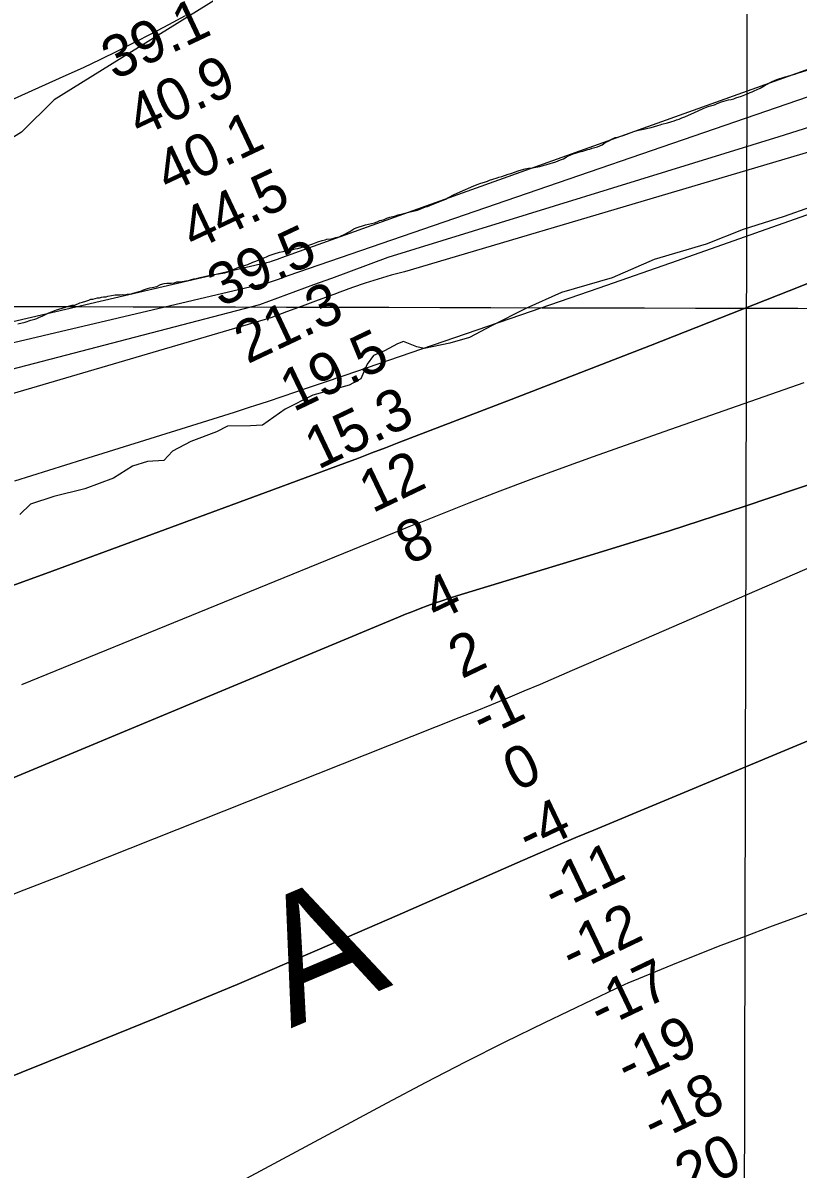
# Model space of a CAD drawing. Extents: x 3177385 to 3215275, y 903885 to 929304.
# Drawn here: x 3196130 to 3197368, y 913987 to 915815 of the extents above; entities that cross this region are included whole.
import ezdxf

# ---------------------------------------------------------------- set-up
doc = ezdxf.new("R2010")
doc.units = 0
for name, color, linetype in [('V-GRID-MAJR', 7, 'Continuous'), ('V-RIVR-EDGE', 7, 'Continuous'), ('V-RIVR-IDEN', 7, 'Continuous'), ('V-RIVR-RANG', 7, 'Continuous'), ('V-SITE-VEGE', 7, 'Continuous'), ('V-TOPO-DPTH', 7, 'Continuous'), ('V-TOPO-MAJR', 7, 'Continuous'), ('V-TOPO-MINR', 7, 'Continuous'), ('V-TOPO-WATR', 7, 'Continuous'), ('V-WETL-SWMP', 7, 'Continuous')]:
    doc.layers.add(name, color=color, linetype=linetype)

msp = doc.modelspace()

# ---------------------------------------------------------------- linework, layer by layer
at = {"layer": 'V-GRID-MAJR'}
for points in [[(3197271.3170000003, 909300.625), (3197285.419, 915360.088), (3197299.528, 921423.0160000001), (3197313.6380000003, 927485.992), (3197313.646, 927489.408)], [(3181620.222, 915399.962), (3186841.952, 915385.911), (3192063.685, 915372.62), (3197285.419, 915360.088), (3202507.1550000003, 915348.316), (3207728.893, 915337.304), (3212950.632, 915327.051), (3212950.633, 915327.051)]]:
    msp.add_spline(points, degree=3, dxfattribs=at)
at = {"layer": 'V-RIVR-EDGE'}
for points in [[(3197387.107552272, 915520.9394182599), (3197345.5025974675, 915506.262326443), (3197279.865493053, 915485.6402968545), (3197220.6877330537, 915462.231050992), (3197137.9511153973, 915437.4944373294), (3197070.9078400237, 915408.5621522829), (3196990.0221334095, 915385.2065839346), (3196933.148019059, 915359.4822716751)], [(3196933.148019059, 915359.4822716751), (3196878.1168212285, 915331.9059062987), (3196842.9689266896, 915313.5178557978), (3196811.5388432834, 915304.3580927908), (3196770.87247786, 915295.6830424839), (3196758.8706789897, 915298.4839636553), (3196737.645160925, 915306.8501807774), (3196728.398600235, 915303.1780526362), (3196707.586986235, 915292.1445370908), (3196690.01646519, 915284.3361254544), (3196679.8221785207, 915270.9669861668), (3196669.602766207, 915247.4366803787), (3196651.1027923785, 915237.3211968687), (3196593.3289191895, 915221.2984640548), (3196548.9344639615, 915199.2382854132), (3196512.844553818, 915173.4625797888), (3196493.443679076, 915172.5868045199), (3196456.953569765, 915171.7532860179), (3196439.3796224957, 915162.5592607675), (3196398.235396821, 915147.4191556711), (3196369.0986803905, 915131.7874854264), (3196355.2059978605, 915117.041869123), (3196329.336642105, 915115.258340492), (3196305.301066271, 915107.9277891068), (3196275.232612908, 915089.0653045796), (3196229.465106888, 915072.0891354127), (3196180.01405198, 915059.7408148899), (3196142.5716483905, 915047.3628004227), (3196125.4412991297, 915030.7776938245)]]:
    msp.add_lwpolyline(points, dxfattribs=at)
at = {"layer": 'V-SITE-VEGE'}
for points in [[(3197054.770000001, 915620.6219999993), (3197059.8570000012, 915624.1199999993), (3197063.353000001, 915625.7089999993), (3197066.849000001, 915627.6179999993), (3197069.710000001, 915629.5239999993), (3197072.571000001, 915630.4789999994), (3197075.430000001, 915632.0659999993), (3197079.883000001, 915633.0219999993), (3197090.055000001, 915636.2009999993), (3197092.916000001, 915637.1549999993), (3197094.188000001, 915637.7899999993), (3197105.630000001, 915641.6049999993), (3197112.942000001, 915643.8319999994), (3197123.431000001, 915646.0579999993), (3197127.882000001, 915647.3299999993), (3197132.969000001, 915648.2839999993), (3197143.459000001, 915651.4649999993), (3197147.272000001, 915652.4189999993), (3197150.131000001, 915653.3709999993), (3197159.034000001, 915655.5969999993), (3197169.524000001, 915658.7779999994), (3197173.337000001, 915660.3649999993), (3197177.789000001, 915661.6389999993), (3197181.920000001, 915663.5459999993), (3197187.007000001, 915665.4539999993), (3197192.410000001, 915667.9959999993), (3197200.993000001, 915671.4939999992), (3197216.251000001, 915678.4899999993), (3197224.197000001, 915681.6679999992), (3197227.695000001, 915682.9419999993), (3197234.052000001, 915684.5289999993), (3197237.548000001, 915685.8009999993), (3197241.046000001, 915687.3929999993), (3197245.179000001, 915688.9819999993), (3197256.621000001, 915692.1599999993), (3197260.754000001, 915692.7969999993), (3197264.887000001, 915694.0689999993), (3197268.065000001, 915695.3409999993), (3197277.283000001, 915698.2019999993), (3197282.371000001, 915700.1109999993), (3197287.773000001, 915702.3349999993), (3197291.2690000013, 915704.2439999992), (3197294.130000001, 915705.1979999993), (3197297.311000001, 915706.7869999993), (3197306.846000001, 915710.9199999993), (3197313.5190000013, 915714.4179999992), (3197322.739000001, 915720.1379999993), (3197325.917000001, 915721.7289999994), (3197333.865000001, 915724.9099999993), (3197346.899000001, 915729.0449999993), (3197351.030000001, 915729.9949999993), (3197356.752000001, 915731.5859999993), (3197362.159000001, 915733.4929999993), (3197366.6070000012, 915734.7649999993), (3197387.265000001, 915741.4409999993)], [(3196427.283000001, 915412.3629999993), (3196434.595000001, 915413.9539999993), (3196442.541000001, 915414.9059999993), (3196446.041000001, 915415.5429999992), (3196449.535000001, 915415.8629999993), (3196452.713000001, 915416.4969999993), (3196456.211000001, 915417.4519999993), (3196459.072000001, 915418.7239999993), (3196462.568000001, 915419.9949999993), (3196471.152000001, 915424.1259999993), (3196474.967000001, 915425.3999999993), (3196478.143000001, 915426.6719999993), (3196485.455000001, 915428.8959999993), (3196489.588000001, 915429.8499999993), (3196497.216000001, 915433.3479999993), (3196502.304000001, 915434.9379999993), (3196512.474000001, 915439.0729999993), (3196516.289000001, 915440.9789999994), (3196519.468000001, 915441.9339999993), (3196523.601000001, 915443.8379999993), (3196531.547000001, 915446.7029999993), (3196540.130000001, 915449.5669999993), (3196545.850000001, 915450.5209999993), (3196551.255000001, 915451.7909999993), (3196558.886000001, 915453.0619999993), (3196564.923000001, 915454.6519999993), (3196569.376000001, 915455.2889999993), (3196586.8570000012, 915460.3759999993), (3196593.214000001, 915462.5999999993), (3196601.163000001, 915465.7809999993), (3196608.155000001, 915468.0069999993), (3196612.6070000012, 915468.9589999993), (3196615.468000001, 915469.9129999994), (3196622.460000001, 915470.8679999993), (3196626.910000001, 915471.8219999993), (3196629.771000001, 915472.7769999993), (3196635.176000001, 915474.0459999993), (3196639.305000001, 915475.9549999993), (3196642.168000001, 915476.9089999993), (3196652.023000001, 915482.3139999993), (3196658.697000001, 915486.4469999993), (3196662.193000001, 915488.0359999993), (3196677.133000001, 915492.8059999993), (3196686.988000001, 915495.3499999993), (3196691.756000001, 915496.3039999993), (3196695.889000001, 915497.8929999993), (3196700.020000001, 915499.8019999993), (3196703.200000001, 915500.4369999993), (3196707.016000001, 915501.7089999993), (3196711.466000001, 915503.6149999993), (3196715.914000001, 915505.2069999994), (3196724.817000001, 915507.4329999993), (3196729.585000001, 915509.0219999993), (3196738.168000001, 915511.2479999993), (3196748.338000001, 915513.4739999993), (3196760.100000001, 915516.3349999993), (3196773.133000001, 915521.4229999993), (3196775.994000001, 915522.3749999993), (3196783.623000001, 915525.5559999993), (3196798.246000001, 915531.2799999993), (3196801.1070000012, 915532.2319999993), (3196805.238000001, 915534.1409999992), (3196809.0530000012, 915536.3669999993), (3196811.914000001, 915537.6369999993), (3196815.728000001, 915539.8629999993), (3196818.906000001, 915541.1349999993), (3196828.444000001, 915545.5849999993), (3196850.058000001, 915555.1249999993), (3196856.735000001, 915557.6659999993), (3196859.596000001, 915558.9399999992), (3196868.494000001, 915561.8009999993), (3196871.992000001, 915562.7529999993), (3196875.171000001, 915564.0249999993), (3196880.575000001, 915565.6159999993), (3196887.250000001, 915567.8429999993), (3196890.111000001, 915569.1119999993), (3196894.561000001, 915570.0669999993), (3196904.734000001, 915573.5649999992), (3196909.184000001, 915574.8369999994), (3196922.2150000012, 915579.6059999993), (3196932.070000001, 915582.4669999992), (3196937.473000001, 915583.4219999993), (3196943.195000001, 915583.7389999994), (3196955.276000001, 915585.9649999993), (3196959.0900000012, 915586.9199999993), (3196962.268000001, 915588.1919999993), (3196966.718000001, 915589.1459999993), (3196980.706000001, 915593.5959999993), (3196988.335000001, 915596.7769999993), (3196993.103000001, 915598.3659999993), (3196997.5530000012, 915600.9099999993), (3197001.369000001, 915602.8159999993), (3197008.680000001, 915605.9969999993), (3197014.083000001, 915607.9039999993), (3197018.533000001, 915609.1749999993), (3197023.937000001, 915610.4449999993), (3197032.201000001, 915612.9929999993), (3197035.380000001, 915613.6279999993), (3197038.878000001, 915615.2169999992), (3197047.459000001, 915617.4429999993), (3197054.770000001, 915620.6219999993)], [(3196122.4650000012, 915335.0259999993), (3196134.081000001, 915337.6269999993), (3196143.158000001, 915340.8459999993), (3196149.282000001, 915342.3579999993), (3196152.448000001, 915343.4309999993), (3196157.089000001, 915345.7819999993), (3196161.310000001, 915347.2849999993), (3196165.318000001, 915349.2079999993), (3196171.855000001, 915352.6269999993), (3196175.867000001, 915354.1279999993), (3196178.605000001, 915355.4119999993), (3196184.094000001, 915357.3429999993), (3196187.684000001, 915358.4179999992), (3196198.237000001, 915361.8589999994), (3196201.194000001, 915362.7189999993), (3196209.219000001, 915364.6649999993), (3196213.351000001, 915364.6649999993), (3196221.298000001, 915368.4799999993), (3196225.750000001, 915369.4339999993), (3196230.835000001, 915371.0239999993), (3196235.920000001, 915372.9319999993), (3196238.781000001, 915374.2039999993), (3196241.960000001, 915374.5219999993), (3196249.271000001, 915376.4299999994), (3196252.450000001, 915376.7479999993), (3196255.628000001, 915377.3849999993), (3196259.126000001, 915378.3369999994), (3196263.257000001, 915378.3369999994), (3196266.118000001, 915379.2909999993), (3196277.880000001, 915381.1999999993), (3196282.330000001, 915381.5179999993), (3196285.511000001, 915381.5179999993), (3196289.324000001, 915381.8369999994), (3196292.502000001, 915381.5199999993), (3196296.635000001, 915382.1549999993), (3196302.992000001, 915382.7919999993), (3196306.490000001, 915383.7459999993), (3196314.437000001, 915386.2889999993), (3196319.524000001, 915387.5609999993), (3196323.020000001, 915389.4679999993), (3196329.377000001, 915391.3769999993), (3196332.875000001, 915392.3289999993), (3196336.686000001, 915392.9639999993), (3196343.9990000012, 915394.5549999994), (3196350.039000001, 915397.7359999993), (3196356.079000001, 915399.6419999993), (3196360.211000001, 915399.9619999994), (3196367.205000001, 915399.9619999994), (3196372.610000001, 915400.6009999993), (3196376.106000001, 915401.8689999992), (3196382.145000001, 915402.1879999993), (3196390.729000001, 915403.7769999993), (3196394.859000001, 915404.0969999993), (3196399.627000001, 915405.6859999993), (3196403.443000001, 915406.6399999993), (3196407.256000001, 915407.2749999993), (3196413.298000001, 915408.8669999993), (3196420.289000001, 915410.4559999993), (3196427.283000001, 915412.3629999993)]]:
    msp.add_lwpolyline(points, dxfattribs=at)
at = {"layer": 'V-TOPO-DPTH'}
for points in [[(3197608.889729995, 915675.1253427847), (3196739.20963079, 915418.2624344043), (3196718.30511416, 915412.5376821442), (3196697.5360014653, 915406.3473999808), (3196676.87504357, 915399.8281472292), (3196656.3763178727, 915392.8154385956), (3196635.985746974, 915385.4737593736), (3196626.495976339, 915381.9278373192), (3196601.4365561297, 915372.5801042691), (3196576.3702184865, 915363.2509893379), (3196551.293504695, 915353.9498015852), (3196526.2098734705, 915344.6672319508), (3195636.5753218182, 915083.4209984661), (3195626.6842784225, 915080.907133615), (3195530.5854590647, 915053.0115609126), (3195516.215784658, 915048.7667907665), (3195501.8737764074, 915044.4320184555), (3195487.573267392, 915039.9622428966), (3195473.300424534, 915035.4024651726), (3194569.5147533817, 914789.585222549)], [(3197678.3467079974, 915516.860765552), (3197353.2653252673, 915387.7548485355), (3197242.557586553, 915343.9981400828), (3197131.75475655, 915300.4847491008), (3197020.809289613, 915257.3363343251), (3196909.7687313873, 915214.4312370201), (3196730.641495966, 915145.5566741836), (3196709.0786438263, 915137.3099860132), (3196687.4963371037, 915129.1148096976), (3196665.884848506, 915120.9969011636), (3196644.253905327, 915112.9305044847), (3196517.4822302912, 915065.9142116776), (3196432.423415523, 915034.4529671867), (3196347.3280107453, 915003.0912733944), (3196262.1777209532, 914971.8789056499), (3196176.990841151, 914940.7660886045), (3195641.58, 914745.75), (3195190.7389304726, 914601.7920965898), (3195109.9526626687, 914576.310802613), (3195029.04937177, 914551.2114811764), (3194947.970546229, 914526.6851185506), (3194866.7746975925, 914502.5407284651)], [(3194866.7746975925, 914502.5407284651), (3194947.970546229, 914526.6851185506), (3195029.04937177, 914551.2114811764), (3195109.9526626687, 914576.310802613), (3195190.7389304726, 914601.7920965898), (3195641.58, 914745.75), (3196176.990841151, 914940.7660886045), (3196262.1777209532, 914971.8789056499), (3196347.3280107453, 915003.0912733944), (3196432.423415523, 915034.4529671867), (3196517.4822302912, 915065.9142116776), (3196644.253905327, 915112.9305044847), (3196665.884848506, 915120.9969011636), (3196687.4963371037, 915129.1148096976), (3196709.0786438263, 915137.3099860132), (3196730.641495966, 915145.5566741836), (3196909.7687313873, 915214.4312370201), (3197020.809289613, 915257.3363343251), (3197131.75475655, 915300.4847491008), (3197242.557586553, 915343.9981400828), (3197353.2653252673, 915387.7548485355), (3197678.3467079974, 915516.860765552)], [(3197402.888802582, 915084.6786043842), (3197282.9569813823, 915044.0318663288), (3197162.4376802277, 915005.1616064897), (3197041.526725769, 914967.4756654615), (3196822.843798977, 914901.0844984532), (3196811.0149995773, 914897.379844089), (3196799.232274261, 914893.5379739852), (3196787.5186600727, 914889.4902802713), (3196775.851119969, 914885.3053708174), (3196764.2464210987, 914880.9454565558), (3196752.6793901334, 914876.4895504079), (3196741.1688610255, 914871.8896564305), (3196729.695999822, 914867.1937705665), (3195777.5949083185, 914470.541356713)], [(3195777.5949083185, 914470.541356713), (3196729.695999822, 914867.1937705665), (3196741.1688610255, 914871.8896564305), (3196752.6793901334, 914876.4895504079), (3196764.2464210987, 914880.9454565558), (3196775.851119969, 914885.3053708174), (3196787.5186600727, 914889.4902802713), (3196799.232274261, 914893.5379739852), (3196811.0149995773, 914897.379844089), (3196822.843798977, 914901.0844984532), (3197041.526725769, 914967.4756654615), (3197162.4376802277, 915005.1616064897), (3197282.9569813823, 915044.0318663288), (3197402.888802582, 915084.6786043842)], [(3195627.2290015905, 913980.8548042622), (3195676.767243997, 913993.4288968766), (3195726.192455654, 914006.4220756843), (3195775.4481211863, 914020.0438837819), (3195824.5907559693, 914034.0847780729), (3195914.9989286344, 914060.5400634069), (3195935.566238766, 914066.8798315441), (3195955.9994547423, 914073.6080162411), (3195976.2315294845, 914080.9188257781), (3195996.32951007, 914088.6180518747), (3196214.76040921, 914175.90526666), (3196343.6975243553, 914228.1967758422), (3196472.267324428, 914281.363818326), (3196600.286151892, 914335.8441607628), (3196727.9376642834, 914391.2000365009), (3196927.5293723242, 914478.9690907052), (3196955.900347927, 914491.3450332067), (3196984.3193475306, 914503.60877792), (3197012.810383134, 914515.7042259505), (3197041.3494427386, 914527.6874761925), (3197477.666219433, 914709.3763715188)], [(3195627.2290015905, 913980.8548042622), (3195676.767243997, 913993.4288968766), (3195726.192455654, 914006.4220756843), (3195775.4481211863, 914020.0438837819), (3195824.5907559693, 914034.0847780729), (3195914.9989286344, 914060.5400634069), (3195935.566238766, 914066.8798315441), (3195955.9994547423, 914073.6080162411), (3195976.2315294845, 914080.9188257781), (3195996.32951007, 914088.6180518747), (3196214.76040921, 914175.90526666), (3196343.6975243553, 914228.1967758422), (3196472.267324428, 914281.363818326), (3196600.286151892, 914335.8441607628), (3196727.9376642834, 914391.2000365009), (3196927.5293723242, 914478.9690907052), (3196955.900347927, 914491.3450332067), (3196984.3193475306, 914503.60877792), (3197012.810383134, 914515.7042259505), (3197041.3494427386, 914527.6874761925), (3197477.666219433, 914709.3763715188)], [(3197490.9030620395, 914434.6388148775), (3197321.844853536, 914372.6833380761), (3197282.9051375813, 914358.1618956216), (3197244.0791092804, 914343.3474963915), (3197205.423612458, 914328.0936619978), (3197166.88180329, 914312.5468708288), (3197104.0441239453, 914286.7843997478), (3197097.033137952, 914283.8389503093), (3197090.057717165, 914280.8134085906), (3197083.1356441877, 914277.66772845), (3197076.2491364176, 914274.4419560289), (3196962.7035372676, 914220.0530905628), (3196899.2926675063, 914189.1360707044), (3196836.177326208, 914157.6370385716), (3196773.5052776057, 914125.2649880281), (3196711.1287574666, 914092.31092521), (3196168.960092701, 913801.0472621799)], [(3197490.9030620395, 914434.6388148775), (3197321.844853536, 914372.6833380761), (3197282.9051375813, 914358.1618956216), (3197244.0791092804, 914343.3474963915), (3197205.423612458, 914328.0936619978), (3197166.88180329, 914312.5468708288), (3197104.0441239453, 914286.7843997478), (3197097.033137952, 914283.8389503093), (3197090.057717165, 914280.8134085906), (3197083.1356441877, 914277.66772845), (3197076.2491364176, 914274.4419560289), (3196962.7035372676, 914220.0530905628), (3196899.2926675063, 914189.1360707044), (3196836.177326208, 914157.6370385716), (3196773.5052776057, 914125.2649880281), (3196711.1287574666, 914092.31092521), (3196168.960092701, 913801.0472621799)]]:
    msp.add_lwpolyline(points, dxfattribs=at)
at = {"layer": 'V-TOPO-MAJR'}
for points in [[(3194887.5542940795, 915197.0235207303), (3194963.546042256, 915218.220117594), (3195030.200315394, 915237.7227926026), (3195096.493466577, 915258.3370905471), (3195162.2449348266, 915280.6188228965), (3195227.635281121, 915304.0121781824), (3195329.5439677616, 915341.9284648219), (3195343.651052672, 915347.339073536), (3195357.681307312, 915352.9367715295), (3195371.5963165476, 915358.8151034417), (3195385.434495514, 915364.8805246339), (3196199.3903680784, 915731.4349162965), (3196227.066627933, 915744.1499316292), (3196254.6104789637, 915757.1403071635), (3196281.9557167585, 915770.5437230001), (3196309.1685457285, 915784.2224990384), (3196336.1996386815, 915798.2614696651), (3196363.1209284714, 915812.5051331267), (3196389.877513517, 915827.0558358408)], [(3197582.0284490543, 915811.7193750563), (3196543.0813145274, 915440.0902009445), (3196540.357822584, 915439.1141023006), (3196538.993865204, 915438.6322791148), (3196537.628802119, 915438.1535689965), (3196526.478386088, 915434.2646958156), (3196524.0995253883, 915433.4828916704), (3196521.70429659, 915432.7589988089), (3196519.284515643, 915432.1219728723), (3196516.8483665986, 915431.5428582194), (3196514.393283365, 915431.0482821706), (3196511.92939435, 915430.6082000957), (3196509.452296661, 915430.2498589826), (3195460.7451928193, 915186.2171580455)]]:
    msp.add_lwpolyline(points, dxfattribs=at)
at = {"layer": 'V-TOPO-MINR'}
for points in [[(3197598.3573481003, 915771.0381320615), (3196553.3965280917, 915411.6529133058), (3196537.7111569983, 915406.0208447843), (3196522.019320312, 915400.4067344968), (3195453.1357614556, 915148.7752258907), (3195426.9975814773, 915139.7989735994), (3195400.8364989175, 915130.8890010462), (3195264.079048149, 915084.6022457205), (3195169.4780532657, 915052.730653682), (3195074.8183802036, 915021.0351207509), (3194980.070689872, 914989.6036764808), (3194885.2643213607, 914958.3482913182)], [(3197608.889729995, 915675.1253427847), (3196739.20963079, 915418.2624344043), (3196718.30511416, 915412.5376821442), (3196697.5360014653, 915406.3473999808), (3196676.87504357, 915399.8281472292), (3196656.3763178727, 915392.8154385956), (3196635.985746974, 915385.4737593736), (3196626.495976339, 915381.9278373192), (3196601.4365561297, 915372.5801042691), (3196576.3702184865, 915363.2509893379), (3196551.293504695, 915353.9498015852), (3196526.2098734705, 915344.6672319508), (3195636.5753218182, 915083.4209984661), (3195626.6842784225, 915080.907133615), (3195530.5854590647, 915053.0115609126), (3195516.215784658, 915048.7667907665), (3195501.8737764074, 915044.4320184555), (3195487.573267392, 915039.9622428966), (3195473.300424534, 915035.4024651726), (3194569.5147533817, 914789.585222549)], [(3197385.667278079, 915648.6171350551), (3197336.6714450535, 915633.5717388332), (3196712.9852218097, 915440.9078894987), (3196622.7298130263, 915407.6270425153), (3196594.0306024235, 915397.0668131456), (3196565.3217833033, 915386.532825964), (3196536.5985514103, 915376.0382020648), (3196507.865711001, 915365.569820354), (3195491.2822561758, 915100.8556588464)], [(3197424.4256156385, 915523.8634842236), (3197299.616859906, 915479.6131390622), (3197174.7038313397, 915435.6608400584), (3197049.6343935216, 915392.155610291), (3196924.4606828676, 915348.9484266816), (3196644.3723959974, 915252.8284232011), (3196637.662093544, 915250.5282999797), (3196630.9506889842, 915248.2314008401), (3196624.237631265, 915245.9393378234), (3196617.5234714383, 915243.6504988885), (3196587.356248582, 915233.3787032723), (3196565.543657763, 915225.9983597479), (3196543.712410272, 915218.6739811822), (3196521.8531777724, 915211.4335500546), (3196499.9752886, 915204.2490838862), (3196492.973755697, 915201.9647491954), (3196467.5634730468, 915193.7354998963), (3196442.12967937, 915185.580126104), (3196416.660619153, 915177.5355655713), (3196391.1680479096, 915169.5648805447), (3196225.3489619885, 915118.1147330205), (3196117.0996498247, 915083.9547162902)], [(3197376.966449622, 915240.9795635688), (3197302.4227149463, 915214.939761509), (3197227.9156080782, 915188.7953415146), (3197153.4329197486, 915162.5811762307), (3197040.3247520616, 915122.6835362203), (3196990.5844495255, 915104.8418451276), (3196940.9742671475, 915086.6510132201), (3196891.559265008, 915067.9364700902), (3196842.274383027, 915048.8727861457), (3196764.7217505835, 915018.4024666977), (3196754.318830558, 915014.2919607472), (3196743.926617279, 915010.1547113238), (3196733.550464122, 915005.9773466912), (3196723.1850177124, 915001.7732385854), (3196128.0656971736, 914759.0598994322)], [(3197855.0216601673, 915149.4162785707), (3197032.9537879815, 914793.0886189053), (3197007.222738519, 914781.9750298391), (3196981.472611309, 914770.9059807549), (3196955.693867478, 914759.9037416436), (3196929.8960459, 914748.9460425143), (3196904.0470856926, 914738.1116516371), (3196878.1490241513, 914727.397117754), (3196852.177310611, 914716.8623693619), (3196826.1564957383, 914706.447477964), (3196190.031170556, 914454.391439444), (3196131.92502294, 914431.6048222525), (3196073.71381444, 914409.092747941)], [(3197402.888802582, 915084.6786043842), (3197282.9569813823, 915044.0318663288), (3197162.4376802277, 915005.1616064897), (3197041.526725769, 914967.4756654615), (3196822.843798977, 914901.0844984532), (3196811.0149995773, 914897.379844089), (3196799.232274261, 914893.5379739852), (3196787.5186600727, 914889.4902802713), (3196775.851119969, 914885.3053708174), (3196764.2464210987, 914880.9454565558), (3196752.6793901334, 914876.4895504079), (3196741.1688610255, 914871.8896564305), (3196729.695999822, 914867.1937705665), (3195777.5949083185, 914470.541356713)], [(3197477.666219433, 914709.3763715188), (3197041.3494427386, 914527.6874761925), (3197012.810383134, 914515.7042259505), (3196984.3193475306, 914503.60877792), (3196955.900347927, 914491.3450332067), (3196927.5293723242, 914478.9690907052), (3196727.9376642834, 914391.2000365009), (3196600.286151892, 914335.8441607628), (3196472.267324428, 914281.363818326), (3196343.6975243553, 914228.1967758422), (3196214.76040921, 914175.90526666), (3195996.32951007, 914088.6180518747), (3195976.2315294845, 914080.9188257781), (3195955.9994547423, 914073.6080162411), (3195935.566238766, 914066.8798315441), (3195914.9989286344, 914060.5400634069), (3195824.5907559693, 914034.0847780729), (3195775.4481211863, 914020.0438837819), (3195726.192455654, 914006.4220756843), (3195676.767243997, 913993.4288968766), (3195627.2290015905, 913980.8548042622)], [(3197490.9030620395, 914434.6388148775), (3197321.844853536, 914372.6833380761), (3197282.9051375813, 914358.1618956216), (3197244.0791092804, 914343.3474963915), (3197205.423612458, 914328.0936619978), (3197166.88180329, 914312.5468708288), (3197104.0441239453, 914286.7843997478), (3197097.033137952, 914283.8389503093), (3197090.057717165, 914280.8134085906), (3197083.1356441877, 914277.66772845), (3197076.2491364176, 914274.4419560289), (3196962.7035372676, 914220.0530905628), (3196899.2926675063, 914189.1360707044), (3196836.177326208, 914157.6370385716), (3196773.5052776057, 914125.2649880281), (3196711.1287574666, 914092.31092521), (3196168.960092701, 913801.0472621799)]]:
    msp.add_lwpolyline(points, dxfattribs=at)
at = {"layer": 'V-TOPO-WATR'}
msp.add_lwpolyline([(3197678.3467079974, 915516.860765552), (3197353.2653252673, 915387.7548485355), (3197242.557586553, 915343.9981400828), (3197131.75475655, 915300.4847491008), (3197020.809289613, 915257.3363343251), (3196909.7687313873, 915214.4312370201), (3196730.641495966, 915145.5566741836), (3196709.0786438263, 915137.3099860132), (3196687.4963371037, 915129.1148096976), (3196665.884848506, 915120.9969011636), (3196644.253905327, 915112.9305044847), (3196517.4822302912, 915065.9142116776), (3196432.423415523, 915034.4529671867), (3196347.3280107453, 915003.0912733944), (3196262.1777209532, 914971.8789056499), (3196176.990841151, 914940.7660886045), (3195641.58, 914745.75), (3195190.7389304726, 914601.7920965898), (3195109.9526626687, 914576.310802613), (3195029.04937177, 914551.2114811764), (3194947.970546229, 914526.6851185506), (3194866.7746975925, 914502.5407284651)], dxfattribs=at)
at = {"layer": 'V-WETL-SWMP'}
msp.add_lwpolyline([(3197790.549000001, 916520.5419999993), (3197238.277000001, 916308.1679999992), (3196747.018000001, 916044.2929999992), (3196180.488000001, 915692.4619999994), (3196128.193000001, 915640.9559999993), (3196079.860000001, 915610.8449999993), (3195884.941000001, 915518.9229999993), (3195822.345000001, 915491.9799999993), (3195706.6610000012, 915453.1499999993), (3195564.828000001, 915404.8109999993), (3195041.079000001, 915247.9039999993), (3194937.280000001, 915221.7519999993), (3194855.667000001, 915199.5629999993)], dxfattribs=at)

# ---------------------------------------------------------------- texts
at = {"layer": 'V-RIVR-IDEN'}
msp.add_text('A', height=199.99959800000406, rotation=22.946063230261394, dxfattribs=at).set_placement((3196558.0655566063, 914211.3261180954))
at = {"layer": 'V-RIVR-RANG'}
for s, height, rotation, p in [('39.1', 67, 25.248325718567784, (3196276.696370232, 915723.1760451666)), ('40.9', 67, 25.248325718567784, (3196317.1855698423, 915631.7079138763)), ('40.1', 67, 25.248325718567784, (3196362.4453702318, 915542.4910451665)), ('44.5', 67, 25.248325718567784, (3196403.1731498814, 915451.1364270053)), ('39.5', 67, 25.248325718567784, (3196446.0481498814, 915360.7934270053)), ('21.3', 67, 25.248325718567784, (3196488.9231498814, 915270.4514270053)), ('19.5', 67.00000000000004, 25.54222222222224, (3196561.9650219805, 915193.8492759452)), ('15.3', 67.00000000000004, 25.54222222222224, (3196601.507771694, 915101.9148587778)), ('12', 67.00000000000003, 25.54222222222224, (3196688.173290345, 915032.4999681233)), ('8', 67.00000000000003, 25.54222222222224, (3196746.756770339, 914949.6637431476)), ('4', 67.00000000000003, 25.54222222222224, (3196790.345766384, 914859.6629478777)), ('2', 67.00000000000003, 25.54222222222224, (3196830.601986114, 914768.068484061)), ('-1', 67.00000000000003, 25.54222222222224, (3196864.672056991, 914673.5187808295)), ('0', 67.00000000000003, 25.54222222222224, (3196918.0188254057, 914588.1810339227)), ('-4', 67.00000000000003, 25.54222222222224, (3196938.044019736, 914486.919037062)), ('-11', 67.00000000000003, 25.54222222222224, (3196979.491458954, 914395.8948337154)), ('-12', 67.00000000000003, 25.54222222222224, (3197007.3724459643, 914298.3874884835)), ('-17', 67.00000000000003, 25.54222222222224, (3197052.627649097, 914209.1819409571)), ('-19', 67.00000000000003, 25.54222222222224, (3197095.740323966, 914118.9535211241)), ('-18', 67.00000000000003, 25.54222222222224, (3197137.901327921, 914028.2693163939)), ('-20', 67.00000000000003, 25.54222222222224, (3197165.306073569, 913930.5348626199))]:
    msp.add_text(s, height=height, rotation=rotation, dxfattribs=at).set_placement(p)

doc.saveas('drawing.dxf')
